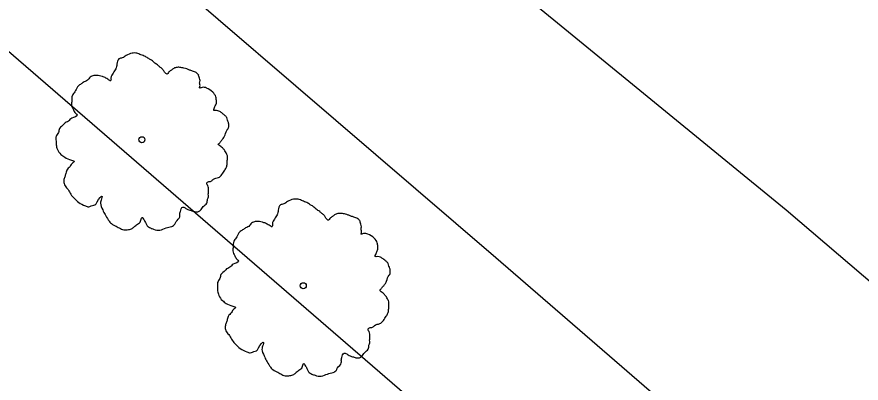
# Model space of a CAD drawing. Extents: x 2076109 to 2080761, y 592812 to 596750.
# Drawn here: x 2076830.5 to 2076900.8, y 596296.2 to 596326.7 of the extents above; entities that cross this region are included whole.
import ezdxf

# ---------------------------------------------------------------- set-up
doc = ezdxf.new("R2010")
doc.units = 0
for name, color, linetype in [('RD_EX_Fence_ChLk', 7, 'Continuous'), ('RD_EX_Road', 7, 'Continuous'), ('RD_EX_VEG', 7, 'Continuous')]:
    doc.layers.add(name, color=color, linetype=linetype)

msp = doc.modelspace()

# ---------------------------------------------------------------- linework, layer by layer
at = {"layer": 'RD_EX_Fence_ChLk'}
msp.add_lwpolyline([(2076822.972, 596329.732), (2076907.019, 596257.073), (2076948.272, 596221.629), (2077023.379, 596156.571), (2077092.731, 596094.038)], dxfattribs=at)
msp.add_lwpolyline([(2076822.972, 596329.732), (2076907.019, 596257.073), (2076948.272, 596221.629), (2077023.379, 596156.571), (2077092.731, 596094.038)], dxfattribs=at)
at = {"layer": 'RD_EX_Road'}
for points in [[(2076842.973, 596352.709), (2076866.662, 596333.489), (2076894.557, 596310.647), (2076921.279, 596287.835), (2076946.978, 596265.339), (2076974.88, 596240.878), (2077000.655, 596218.687), (2077026.031, 596196.787), (2077056.62, 596170.549), (2077088.593, 596142.903), (2077102.756, 596132.06), (2077111.621, 596125.076), (2077125.615, 596114.469), (2077137.217, 596107.556), (2077155.374, 596096.638), (2077165.334, 596091.213), (2077183.909, 596082.522), (2077199.736, 596075.752), (2077216.776, 596070.626), (2077234.927, 596066.861), (2077254.139, 596063.854), (2077265.167, 596063.102), (2077275.226, 596063.542), (2077294.176, 596061.91)], [(2076842.973, 596352.709), (2076866.662, 596333.489), (2076894.557, 596310.647), (2076921.279, 596287.835), (2076946.978, 596265.339), (2076974.88, 596240.878), (2077000.655, 596218.687), (2077026.031, 596196.787), (2077056.62, 596170.549), (2077088.593, 596142.903), (2077102.756, 596132.06), (2077111.621, 596125.076), (2077125.615, 596114.469), (2077137.217, 596107.556), (2077155.374, 596096.638), (2077165.334, 596091.213), (2077183.909, 596082.522), (2077199.736, 596075.752), (2077216.776, 596070.626), (2077234.927, 596066.861), (2077254.139, 596063.854), (2077265.167, 596063.102), (2077275.226, 596063.542), (2077294.176, 596061.91)], [(2077310.8, 596045.604), (2077284.614, 596043.933), (2077263.726, 596044.86), (2077236.773, 596048.361), (2077217.912, 596052.268), (2077187.348, 596060.961), (2077164.204, 596069.756), (2077147.202, 596077.801), (2077123.411, 596090.881), (2077107.361, 596101.022), (2077085.709, 596117.864), (2077071.396, 596130.863), (2077033.154, 596164.209), (2077005.119, 596187.538), (2076967.193, 596220.061), (2076925.043, 596258.574), (2076895.709, 596284.714), (2076870.355, 596306.64), (2076830.546, 596340.856)], [(2077310.8, 596045.604), (2077284.614, 596043.933), (2077263.726, 596044.86), (2077236.773, 596048.361), (2077217.912, 596052.268), (2077187.348, 596060.961), (2077164.204, 596069.756), (2077147.202, 596077.801), (2077123.411, 596090.881), (2077107.361, 596101.022), (2077085.709, 596117.864), (2077071.396, 596130.863), (2077033.154, 596164.209), (2077005.119, 596187.538), (2076967.193, 596220.061), (2076925.043, 596258.574), (2076895.709, 596284.714), (2076870.355, 596306.64), (2076830.546, 596340.856)]]:
    msp.add_lwpolyline(points, dxfattribs=at)
at = {"layer": 'RD_EX_VEG'}
for centre, radius in [((2076840.868, 596316.49), 0.25), ((2076840.868, 596316.49), 0.25), ((2076840.846, 596316.484), 0.0001), ((2076840.846, 596316.484), 0.0001), ((2076854.321, 596304.314), 0.25), ((2076854.321, 596304.314), 0.25), ((2076854.3, 596304.308), 0.0001), ((2076854.3, 596304.308), 0.0001)]:
    msp.add_circle(centre, radius, dxfattribs=at)
for points in [[(2076845.611, 596321.865), (2076845.399, 596322.079), (2076845.087, 596322.213), (2076844.832, 596322.299), (2076844.612, 596322.387), (2076844.376, 596322.457), (2076844.034, 596322.518), (2076843.733, 596322.511), (2076843.476, 596322.402), (2076843.292, 596322.263), (2076843.076, 596322.086), (2076842.963, 596321.952), (2076842.851, 596322.014), (2076842.753, 596322.13), (2076842.612, 596322.349), (2076842.421, 596322.511), (2076842.231, 596322.673), (2076841.948, 596322.881), (2076841.682, 596323.107), (2076841.44, 596323.247), (2076841.16, 596323.42), (2076840.793, 596323.567), (2076840.446, 596323.699), (2076840.056, 596323.702), (2076839.558, 596323.503), (2076839.236, 596323.317), (2076838.96, 596323.224), (2076838.783, 596322.784), (2076838.689, 596322.404), (2076838.579, 596322.236), (2076838.361, 596321.863), (2076838.291, 596321.627), (2076838.257, 596321.394), (2076838.184, 596321.424), (2076837.866, 596321.628), (2076837.573, 596321.746), (2076837.103, 596321.85), (2076836.786, 596321.825), (2076836.499, 596321.642), (2076836.254, 596321.391), (2076836.048, 596321.304), (2076835.813, 596321.143), (2076835.745, 596321.102), (2076835.497, 596320.887), (2076835.282, 596320.48), (2076835.074, 596320.197), (2076835.024, 596319.945), (2076835.025, 596319.714), (2076834.996, 596319.411), (2076835.155, 596318.98), (2076835.338, 596318.694), (2076835.474, 596318.545), (2076835.017, 596318.278), (2076834.752, 596318.044), (2076834.398, 596317.82), (2076834.349, 596317.763), (2076834.004, 596317.433), (2076833.907, 596317.089), (2076833.722, 596316.755), (2076833.709, 596316.47), (2076833.725, 596316.063), (2076833.826, 596315.682), (2076834.126, 596315.263), (2076834.447, 596315.023), (2076834.998, 596314.784), (2076835.237, 596314.679), (2076835.105, 596314.562), (2076834.881, 596314.26), (2076834.606, 596313.937), (2076834.51, 596313.592), (2076834.408, 596313.318), (2076834.36, 596313.03), (2076834.462, 596312.649), (2076834.718, 596312.332), (2076834.945, 596311.943), (2076835.239, 596311.595), (2076835.603, 596311.252), (2076836.157, 596310.977), (2076836.448, 596310.895), (2076836.637, 596310.963), (2076837.032, 596311.119), (2076837.14, 596311.323), (2076837.547, 596311.764), (2076837.51, 596311.566), (2076837.417, 596311.186), (2076837.603, 596310.634), (2076837.795, 596310.241), (2076838.059, 596309.82), (2076838.239, 596309.568), (2076838.649, 596309.318), (2076838.984, 596309.132), (2076839.35, 596308.985), (2076839.757, 596309), (2076840.068, 596309.096), (2076840.284, 596309.273), (2076840.584, 596309.51), (2076840.735, 596309.611)], [(2076845.611, 596321.865), (2076845.399, 596322.079), (2076845.087, 596322.213), (2076844.832, 596322.299), (2076844.612, 596322.387), (2076844.376, 596322.457), (2076844.034, 596322.518), (2076843.733, 596322.511), (2076843.476, 596322.402), (2076843.292, 596322.263), (2076843.076, 596322.086), (2076842.963, 596321.952), (2076842.851, 596322.014), (2076842.753, 596322.13), (2076842.612, 596322.349), (2076842.421, 596322.511), (2076842.231, 596322.673), (2076841.948, 596322.881), (2076841.682, 596323.107), (2076841.44, 596323.247), (2076841.16, 596323.42), (2076840.793, 596323.567), (2076840.446, 596323.699), (2076840.056, 596323.702), (2076839.558, 596323.503), (2076839.236, 596323.317), (2076838.96, 596323.224), (2076838.783, 596322.784), (2076838.689, 596322.404), (2076838.579, 596322.236), (2076838.361, 596321.863), (2076838.291, 596321.627), (2076838.257, 596321.394), (2076838.184, 596321.424), (2076837.866, 596321.628), (2076837.573, 596321.746), (2076837.103, 596321.85), (2076836.786, 596321.825), (2076836.499, 596321.642), (2076836.254, 596321.391), (2076836.048, 596321.304), (2076835.813, 596321.143), (2076835.745, 596321.102), (2076835.497, 596320.887), (2076835.282, 596320.48), (2076835.074, 596320.197), (2076835.024, 596319.945), (2076835.025, 596319.714), (2076834.996, 596319.411), (2076835.155, 596318.98), (2076835.338, 596318.694), (2076835.474, 596318.545), (2076835.017, 596318.278), (2076834.752, 596318.044), (2076834.398, 596317.82), (2076834.349, 596317.763), (2076834.004, 596317.433), (2076833.907, 596317.089), (2076833.722, 596316.755), (2076833.709, 596316.47), (2076833.725, 596316.063), (2076833.826, 596315.682), (2076834.126, 596315.263), (2076834.447, 596315.023), (2076834.998, 596314.784), (2076835.237, 596314.679), (2076835.105, 596314.562), (2076834.881, 596314.26), (2076834.606, 596313.937), (2076834.51, 596313.592), (2076834.408, 596313.318), (2076834.36, 596313.03), (2076834.462, 596312.649), (2076834.718, 596312.332), (2076834.945, 596311.943), (2076835.239, 596311.595), (2076835.603, 596311.252), (2076836.157, 596310.977), (2076836.448, 596310.895), (2076836.637, 596310.963), (2076837.032, 596311.119), (2076837.14, 596311.323), (2076837.547, 596311.764), (2076837.51, 596311.566), (2076837.417, 596311.186), (2076837.603, 596310.634), (2076837.795, 596310.241), (2076838.059, 596309.82), (2076838.239, 596309.568), (2076838.649, 596309.318), (2076838.984, 596309.132), (2076839.35, 596308.985), (2076839.757, 596309), (2076840.068, 596309.096), (2076840.284, 596309.273), (2076840.584, 596309.51), (2076840.735, 596309.611)], [(2076840.735, 596309.611), (2076840.792, 596309.793), (2076840.915, 596310.015), (2076840.956, 596309.948), (2076841.057, 596309.796), (2076841.186, 596309.523), (2076841.308, 596309.32), (2076841.572, 596309.129), (2076841.846, 596309.027), (2076842.367, 596308.945), (2076842.884, 596309.129), (2076843.352, 596309.255), (2076843.62, 596309.454), (2076843.727, 596309.658), (2076844.032, 596310.055), (2076844.042, 596310.375), (2076844.084, 596310.502), (2076844.267, 596310.872), (2076844.357, 596310.861), (2076844.599, 596310.721), (2076844.965, 596310.574), (2076845.255, 596310.491), (2076845.54, 596310.478), (2076845.743, 596310.601), (2076845.983, 596310.922), (2076846.28, 596311.194), (2076846.32, 596311.357), (2076846.341, 596311.536), (2076846.413, 596311.737), (2076846.396, 596311.948), (2076846.417, 596312.127), (2076846.406, 596312.268), (2076846.408, 596312.463), (2076846.355, 596312.672), (2076846.274, 596312.807), (2076846.333, 596312.953), (2076846.576, 596313.009), (2076846.679, 596313.052), (2076846.844, 596313.208), (2076847.242, 596313.328), (2076847.539, 596313.601), (2076847.776, 596313.957), (2076847.916, 596314.198), (2076847.98, 596314.505), (2076847.989, 596314.825), (2076848.007, 596315.039), (2076847.955, 596315.247), (2076847.789, 596315.553), (2076847.631, 596315.753), (2076847.364, 596315.98), (2076847.244, 596316.147), (2076847.296, 596316.169), (2076847.393, 596316.283), (2076847.571, 596316.493), (2076847.805, 596316.884), (2076848.014, 596317.362), (2076848.031, 596317.381), (2076848.116, 596317.636), (2076848.075, 596317.934), (2076848.006, 596318.123), (2076847.935, 596318.348), (2076847.76, 596318.529), (2076847.532, 596318.723), (2076847.29, 596318.863), (2076847.073, 596318.917), (2076846.859, 596318.935), (2076846.899, 596319.098), (2076847.017, 596319.391), (2076847.076, 596319.537), (2076847.075, 596319.768), (2076847.033, 596320.066), (2076846.771, 596320.452), (2076846.247, 596320.8), (2076845.889, 596320.842), (2076845.662, 596320.806), (2076845.704, 596320.933), (2076845.682, 596321.215), (2076845.719, 596321.413), (2076845.666, 596321.622), (2076845.617, 596321.795), (2076845.573, 596321.898)], [(2076840.735, 596309.611), (2076840.792, 596309.793), (2076840.915, 596310.015), (2076840.956, 596309.948), (2076841.057, 596309.796), (2076841.186, 596309.523), (2076841.308, 596309.32), (2076841.572, 596309.129), (2076841.846, 596309.027), (2076842.367, 596308.945), (2076842.884, 596309.129), (2076843.352, 596309.255), (2076843.62, 596309.454), (2076843.727, 596309.658), (2076844.032, 596310.055), (2076844.042, 596310.375), (2076844.084, 596310.502), (2076844.267, 596310.872), (2076844.357, 596310.861), (2076844.599, 596310.721), (2076844.965, 596310.574), (2076845.255, 596310.491), (2076845.54, 596310.478), (2076845.743, 596310.601), (2076845.983, 596310.922), (2076846.28, 596311.194), (2076846.32, 596311.357), (2076846.341, 596311.536), (2076846.413, 596311.737), (2076846.396, 596311.948), (2076846.417, 596312.127), (2076846.406, 596312.268), (2076846.408, 596312.463), (2076846.355, 596312.672), (2076846.274, 596312.807), (2076846.333, 596312.953), (2076846.576, 596313.009), (2076846.679, 596313.052), (2076846.844, 596313.208), (2076847.242, 596313.328), (2076847.539, 596313.601), (2076847.776, 596313.957), (2076847.916, 596314.198), (2076847.98, 596314.505), (2076847.989, 596314.825), (2076848.007, 596315.039), (2076847.955, 596315.247), (2076847.789, 596315.553), (2076847.631, 596315.753), (2076847.364, 596315.98), (2076847.244, 596316.147), (2076847.296, 596316.169), (2076847.393, 596316.283), (2076847.571, 596316.493), (2076847.805, 596316.884), (2076848.014, 596317.362), (2076848.031, 596317.381), (2076848.116, 596317.636), (2076848.075, 596317.934), (2076848.006, 596318.123), (2076847.935, 596318.348), (2076847.76, 596318.529), (2076847.532, 596318.723), (2076847.29, 596318.863), (2076847.073, 596318.917), (2076846.859, 596318.935), (2076846.899, 596319.098), (2076847.017, 596319.391), (2076847.076, 596319.537), (2076847.075, 596319.768), (2076847.033, 596320.066), (2076846.771, 596320.452), (2076846.247, 596320.8), (2076845.889, 596320.842), (2076845.662, 596320.806), (2076845.704, 596320.933), (2076845.682, 596321.215), (2076845.719, 596321.413), (2076845.666, 596321.622), (2076845.617, 596321.795), (2076845.573, 596321.898)], [(2076859.064, 596309.689), (2076858.852, 596309.902), (2076858.54, 596310.036), (2076858.285, 596310.122), (2076858.065, 596310.211), (2076857.829, 596310.28), (2076857.487, 596310.341), (2076857.186, 596310.335), (2076856.929, 596310.225), (2076856.745, 596310.086), (2076856.529, 596309.909), (2076856.416, 596309.776), (2076856.305, 596309.838), (2076856.206, 596309.954), (2076856.065, 596310.173), (2076855.874, 596310.335), (2076855.684, 596310.497), (2076855.401, 596310.704), (2076855.135, 596310.931), (2076854.893, 596311.071), (2076854.613, 596311.243), (2076854.247, 596311.391), (2076853.899, 596311.522), (2076853.509, 596311.526), (2076853.011, 596311.326), (2076852.689, 596311.141), (2076852.413, 596311.047), (2076852.236, 596310.608), (2076852.142, 596310.228), (2076852.032, 596310.059), (2076851.814, 596309.687), (2076851.744, 596309.451), (2076851.71, 596309.218), (2076851.637, 596309.247), (2076851.319, 596309.452), (2076851.026, 596309.57), (2076850.556, 596309.674), (2076850.239, 596309.648), (2076849.953, 596309.466), (2076849.707, 596309.215), (2076849.501, 596309.128), (2076849.266, 596308.967), (2076849.199, 596308.926), (2076848.95, 596308.711), (2076848.735, 596308.303), (2076848.527, 596308.021), (2076848.477, 596307.768), (2076848.478, 596307.538), (2076848.449, 596307.234), (2076848.608, 596306.804), (2076848.791, 596306.517), (2076848.927, 596306.369), (2076848.47, 596306.101), (2076848.205, 596305.867), (2076847.851, 596305.644), (2076847.803, 596305.586), (2076847.457, 596305.257), (2076847.361, 596304.912), (2076847.175, 596304.578), (2076847.163, 596304.294), (2076847.178, 596303.887), (2076847.28, 596303.505), (2076847.579, 596303.086), (2076847.9, 596302.846), (2076848.451, 596302.607), (2076848.69, 596302.503), (2076848.558, 596302.386), (2076848.334, 596302.084), (2076848.059, 596301.76), (2076847.963, 596301.416), (2076847.861, 596301.141), (2076847.813, 596300.854), (2076847.915, 596300.472), (2076848.171, 596300.156), (2076848.398, 596299.767), (2076848.692, 596299.418), (2076849.056, 596299.075), (2076849.61, 596298.801), (2076849.901, 596298.718), (2076850.09, 596298.787), (2076850.485, 596298.943), (2076850.593, 596299.147), (2076851, 596299.587), (2076850.963, 596299.389), (2076850.87, 596299.009), (2076851.056, 596298.457), (2076851.248, 596298.065), (2076851.512, 596297.643), (2076851.692, 596297.392), (2076852.102, 596297.141), (2076852.437, 596296.956), (2076852.803, 596296.808), (2076853.21, 596296.823), (2076853.521, 596296.919), (2076853.737, 596297.096), (2076854.037, 596297.334), (2076854.188, 596297.434)], [(2076859.064, 596309.689), (2076858.852, 596309.902), (2076858.54, 596310.036), (2076858.285, 596310.122), (2076858.065, 596310.211), (2076857.829, 596310.28), (2076857.487, 596310.341), (2076857.186, 596310.335), (2076856.929, 596310.225), (2076856.745, 596310.086), (2076856.529, 596309.909), (2076856.416, 596309.776), (2076856.305, 596309.838), (2076856.206, 596309.954), (2076856.065, 596310.173), (2076855.874, 596310.335), (2076855.684, 596310.497), (2076855.401, 596310.704), (2076855.135, 596310.931), (2076854.893, 596311.071), (2076854.613, 596311.243), (2076854.247, 596311.391), (2076853.899, 596311.522), (2076853.509, 596311.526), (2076853.011, 596311.326), (2076852.689, 596311.141), (2076852.413, 596311.047), (2076852.236, 596310.608), (2076852.142, 596310.228), (2076852.032, 596310.059), (2076851.814, 596309.687), (2076851.744, 596309.451), (2076851.71, 596309.218), (2076851.637, 596309.247), (2076851.319, 596309.452), (2076851.026, 596309.57), (2076850.556, 596309.674), (2076850.239, 596309.648), (2076849.953, 596309.466), (2076849.707, 596309.215), (2076849.501, 596309.128), (2076849.266, 596308.967), (2076849.199, 596308.926), (2076848.95, 596308.711), (2076848.735, 596308.303), (2076848.527, 596308.021), (2076848.477, 596307.768), (2076848.478, 596307.538), (2076848.449, 596307.234), (2076848.608, 596306.804), (2076848.791, 596306.517), (2076848.927, 596306.369), (2076848.47, 596306.101), (2076848.205, 596305.867), (2076847.851, 596305.644), (2076847.803, 596305.586), (2076847.457, 596305.257), (2076847.361, 596304.912), (2076847.175, 596304.578), (2076847.163, 596304.294), (2076847.178, 596303.887), (2076847.28, 596303.505), (2076847.579, 596303.086), (2076847.9, 596302.846), (2076848.451, 596302.607), (2076848.69, 596302.503), (2076848.558, 596302.386), (2076848.334, 596302.084), (2076848.059, 596301.76), (2076847.963, 596301.416), (2076847.861, 596301.141), (2076847.813, 596300.854), (2076847.915, 596300.472), (2076848.171, 596300.156), (2076848.398, 596299.767), (2076848.692, 596299.418), (2076849.056, 596299.075), (2076849.61, 596298.801), (2076849.901, 596298.718), (2076850.09, 596298.787), (2076850.485, 596298.943), (2076850.593, 596299.147), (2076851, 596299.587), (2076850.963, 596299.389), (2076850.87, 596299.009), (2076851.056, 596298.457), (2076851.248, 596298.065), (2076851.512, 596297.643), (2076851.692, 596297.392), (2076852.102, 596297.141), (2076852.437, 596296.956), (2076852.803, 596296.808), (2076853.21, 596296.823), (2076853.521, 596296.919), (2076853.737, 596297.096), (2076854.037, 596297.334), (2076854.188, 596297.434)], [(2076854.188, 596297.434), (2076854.245, 596297.616), (2076854.368, 596297.839), (2076854.409, 596297.771), (2076854.51, 596297.62), (2076854.639, 596297.347), (2076854.762, 596297.144), (2076855.025, 596296.953), (2076855.299, 596296.851), (2076855.82, 596296.769), (2076856.337, 596296.952), (2076856.805, 596297.079), (2076857.073, 596297.278), (2076857.181, 596297.482), (2076857.485, 596297.879), (2076857.495, 596298.198), (2076857.538, 596298.326), (2076857.72, 596298.695), (2076857.81, 596298.685), (2076858.052, 596298.545), (2076858.418, 596298.397), (2076858.709, 596298.314), (2076858.993, 596298.302), (2076859.196, 596298.425), (2076859.436, 596298.745), (2076859.733, 596299.018), (2076859.773, 596299.181), (2076859.794, 596299.359), (2076859.866, 596299.56), (2076859.849, 596299.772), (2076859.87, 596299.951), (2076859.859, 596300.092), (2076859.861, 596300.287), (2076859.809, 596300.495), (2076859.727, 596300.63), (2076859.786, 596300.777), (2076860.029, 596300.832), (2076860.132, 596300.876), (2076860.297, 596301.031), (2076860.695, 596301.152), (2076860.992, 596301.424), (2076861.229, 596301.78), (2076861.369, 596302.022), (2076861.433, 596302.329), (2076861.443, 596302.648), (2076861.461, 596302.863), (2076861.408, 596303.071), (2076861.242, 596303.377), (2076861.084, 596303.577), (2076860.817, 596303.803), (2076860.697, 596303.971), (2076860.749, 596303.993), (2076860.846, 596304.107), (2076861.024, 596304.316), (2076861.258, 596304.708), (2076861.468, 596305.186), (2076861.484, 596305.205), (2076861.569, 596305.46), (2076861.528, 596305.758), (2076861.459, 596305.947), (2076861.388, 596306.172), (2076861.214, 596306.353), (2076860.985, 596306.547), (2076860.743, 596306.687), (2076860.526, 596306.74), (2076860.312, 596306.758), (2076860.352, 596306.921), (2076860.47, 596307.214), (2076860.529, 596307.361), (2076860.528, 596307.591), (2076860.486, 596307.889), (2076860.225, 596308.276), (2076859.7, 596308.624), (2076859.342, 596308.665), (2076859.115, 596308.629), (2076859.158, 596308.757), (2076859.135, 596309.039), (2076859.172, 596309.237), (2076859.12, 596309.445), (2076859.07, 596309.618), (2076859.026, 596309.721)], [(2076854.188, 596297.434), (2076854.245, 596297.616), (2076854.368, 596297.839), (2076854.409, 596297.771), (2076854.51, 596297.62), (2076854.639, 596297.347), (2076854.762, 596297.144), (2076855.025, 596296.953), (2076855.299, 596296.851), (2076855.82, 596296.769), (2076856.337, 596296.952), (2076856.805, 596297.079), (2076857.073, 596297.278), (2076857.181, 596297.482), (2076857.485, 596297.879), (2076857.495, 596298.198), (2076857.538, 596298.326), (2076857.72, 596298.695), (2076857.81, 596298.685), (2076858.052, 596298.545), (2076858.418, 596298.397), (2076858.709, 596298.314), (2076858.993, 596298.302), (2076859.196, 596298.425), (2076859.436, 596298.745), (2076859.733, 596299.018), (2076859.773, 596299.181), (2076859.794, 596299.359), (2076859.866, 596299.56), (2076859.849, 596299.772), (2076859.87, 596299.951), (2076859.859, 596300.092), (2076859.861, 596300.287), (2076859.809, 596300.495), (2076859.727, 596300.63), (2076859.786, 596300.777), (2076860.029, 596300.832), (2076860.132, 596300.876), (2076860.297, 596301.031), (2076860.695, 596301.152), (2076860.992, 596301.424), (2076861.229, 596301.78), (2076861.369, 596302.022), (2076861.433, 596302.329), (2076861.443, 596302.648), (2076861.461, 596302.863), (2076861.408, 596303.071), (2076861.242, 596303.377), (2076861.084, 596303.577), (2076860.817, 596303.803), (2076860.697, 596303.971), (2076860.749, 596303.993), (2076860.846, 596304.107), (2076861.024, 596304.316), (2076861.258, 596304.708), (2076861.468, 596305.186), (2076861.484, 596305.205), (2076861.569, 596305.46), (2076861.528, 596305.758), (2076861.459, 596305.947), (2076861.388, 596306.172), (2076861.214, 596306.353), (2076860.985, 596306.547), (2076860.743, 596306.687), (2076860.526, 596306.74), (2076860.312, 596306.758), (2076860.352, 596306.921), (2076860.47, 596307.214), (2076860.529, 596307.361), (2076860.528, 596307.591), (2076860.486, 596307.889), (2076860.225, 596308.276), (2076859.7, 596308.624), (2076859.342, 596308.665), (2076859.115, 596308.629), (2076859.158, 596308.757), (2076859.135, 596309.039), (2076859.172, 596309.237), (2076859.12, 596309.445), (2076859.07, 596309.618), (2076859.026, 596309.721)]]:
    msp.add_spline(points, degree=3, dxfattribs=at)

doc.saveas('drawing.dxf')
